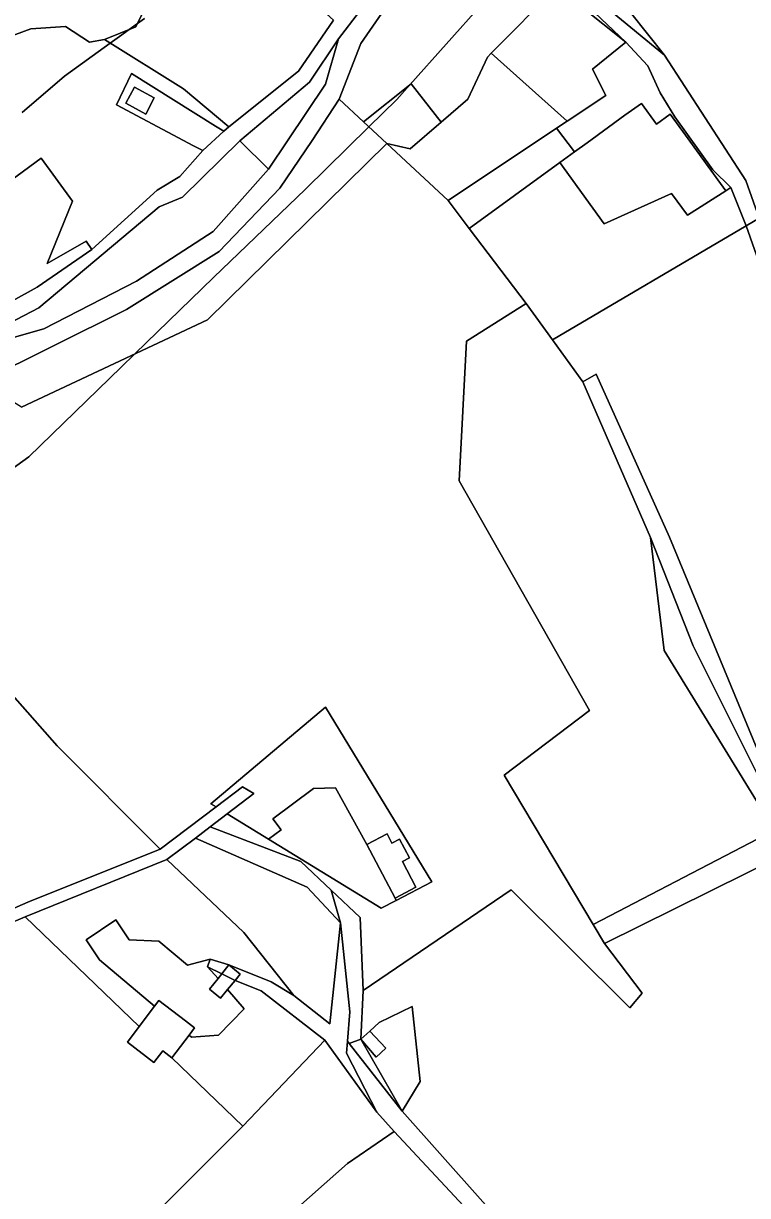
# Model space of a CAD drawing. Extents: x -477304 to -465429, y -1159113 to -1149210.
# Drawn here: x -472097.2 to -471923.8, y -1155932.9 to -1155652.4 of the extents above; entities that cross this region are included whole.
import ezdxf

# ---------------------------------------------------------------- set-up
doc = ezdxf.new("R2010")
doc.units = 0
for name, color, linetype in [('BPEJ_s', 7, 'Continuous'), ('orna_s', 7, 'Continuous'), ('ostatni_s', 7, 'Continuous'), ('PUPFL_s', 7, 'Continuous'), ('trav_porost_s', 7, 'Continuous'), ('voda_s', 7, 'Continuous')]:
    doc.layers.add(name, color=color, linetype=linetype)

msp = doc.modelspace()

# ---------------------------------------------------------------- linework, layer by layer
at = {"layer": 'BPEJ_s'}
for points in [[(-471987.3, -1155647.63), (-472004.72, -1155667.12), (-472007.83, -1155670.6), (-472014.47, -1155677.12), (-472029.65, -1155692.04), (-472051.72, -1155713.21), (-472070.55, -1155731.49), (-472073.8, -1155734.65), (-472095.87, -1155756.08), (-472103.15, -1155761.33)], [(-472103.15, -1155761.33), (-472095.87, -1155756.08), (-472073.8, -1155734.65), (-472070.55, -1155731.49), (-472051.72, -1155713.21), (-472029.65, -1155692.04), (-472014.47, -1155677.12), (-472007.83, -1155670.6), (-472004.72, -1155667.12), (-471987.3, -1155647.63)], [(-472097.53, -1155673.71), (-472087.33, -1155665), (-472076.43, -1155657.12), (-472074.2, -1155655.52), (-472071.89, -1155653.85), (-472069.91, -1155652.42), (-472068.21, -1155651.19)], [(-472068.21, -1155651.19), (-472069.91, -1155652.42), (-472071.89, -1155653.85), (-472074.2, -1155655.52), (-472076.43, -1155657.12), (-472087.33, -1155665), (-472097.53, -1155673.71)]]:
    msp.add_lwpolyline(points, dxfattribs=at)
at = {"layer": 'orna_s'}
for points in [[(-472010.17, -1155681.12), (-472004.58, -1155682.39), (-471997.22, -1155676.06), (-471990.8, -1155670.54), (-471986.08, -1155660.46), (-471985.18, -1155659.55), (-471966.99, -1155675.78), (-471969.54, -1155677.48), (-471995.5, -1155694.78)], [(-471965.23, -1155683.14), (-471968.76, -1155685.7), (-471990.46, -1155701.45), (-471995.5, -1155694.78), (-471969.54, -1155677.48)], [(-471963.29, -1155738.18), (-471970.56, -1155728.13), (-471924.18, -1155700.87), (-471905.34, -1155754.27), (-471881.66, -1155796.67), (-471873.39, -1155815.2), (-471917.17, -1155836.7), (-471942.48, -1155775.33), (-471960.1, -1155736.37)]]:
    msp.add_lwpolyline(points, close=True, dxfattribs=at)
at = {"layer": 'ostatni_s'}
for points in [[(-471943.72, -1155660.03), (-471924.24, -1155689.99), (-471921.07, -1155699.04), (-471924.18, -1155700.87), (-471927.8, -1155691.67), (-471932.16, -1155687.43), (-471941.21, -1155674.75), (-471944.74, -1155669), (-471947.72, -1155662.57), (-471952.94, -1155656.89), (-471967.93, -1155642.72), (-471972.26, -1155641.2), (-471983.88, -1155640.49), (-471989.76, -1155642.15), (-472000.47, -1155634.07), (-471999.11, -1155632.04), (-471994.85, -1155633.42), (-471982.5, -1155637.43), (-471968.73, -1155639.36)], [(-471968.73, -1155639.36), (-471982.5, -1155637.43), (-471963.05, -1155635.71), (-471960.02, -1155639.53), (-471943.72, -1155660.03)], [(-472049.25, -1155678.22), (-472051.2, -1155677.02), (-472071.31, -1155664.35), (-472074.9, -1155671.87), (-472056.49, -1155681.67), (-472054.22, -1155682.85), (-472059.76, -1155689.07), (-472065.2, -1155692.33), (-472080.8, -1155706.5), (-472082.16, -1155704.52), (-472091.55, -1155709.88), (-472085.42, -1155694.95), (-472092.94, -1155684.66), (-472100.22, -1155689.98), (-472110.6, -1155675.95), (-472107, -1155673.32), (-472110.18, -1155659.12), (-472095.4, -1155653.69), (-472087.09, -1155653.16), (-472081.38, -1155656.91), (-472077.81, -1155656.26), (-472058.91, -1155668.07), (-472048.03, -1155677.17)], [(-472111.96, -1155676.94), (-472110.6, -1155675.95), (-472100.22, -1155689.98), (-472092.94, -1155684.66), (-472085.42, -1155694.95), (-472091.55, -1155709.88), (-472082.16, -1155704.52), (-472080.8, -1155706.5), (-472093.88, -1155715.53), (-472111.69, -1155725.36), (-472126.23, -1155730.92), (-472149.67, -1155748.74), (-472185.21, -1155700.68), (-472138.84, -1155679.93), (-472147.57, -1155663.47), (-472143.88, -1155662), (-472138.6, -1155672.88), (-472122.06, -1155676.76)], [(-472056.49, -1155681.67), (-472074.9, -1155671.87), (-472071.31, -1155664.35), (-472051.2, -1155677.02), (-472049.25, -1155678.22), (-472054.22, -1155682.85)], [(-472015.74, -1155675.94), (-472004.39, -1155666.86), (-471997.22, -1155676.06), (-472004.58, -1155682.39), (-472010.17, -1155681.12)], [(-472072.67, -1155671.51), (-472070.62, -1155667.66), (-472065.87, -1155670.2), (-472067.91, -1155674.12)], [(-472067.91, -1155674.12), (-472065.87, -1155670.2), (-472070.62, -1155667.66), (-472072.67, -1155671.51)], [(-471942.03, -1155693.09), (-471958.14, -1155700.36), (-471960.87, -1155696.59), (-471968.76, -1155685.7), (-471965.23, -1155683.14), (-471962.23, -1155680.96), (-471953.17, -1155674.38), (-471949.25, -1155671.53), (-471945.64, -1155676.5), (-471942.35, -1155674.11), (-471938.69, -1155679.16), (-471933.22, -1155686.68), (-471929.03, -1155692.45), (-471938.24, -1155698.29)], [(-472070.16, -1155714.09), (-472092.32, -1155725.49), (-472126.99, -1155735.26), (-472109.78, -1155728.91), (-472093.52, -1155720.48), (-472064.69, -1155696.26), (-472059.15, -1155693.98), (-472045.4, -1155680.52), (-472038.49, -1155687.31), (-472051.81, -1155702.18)], [(-471960.1, -1155736.37), (-471942.48, -1155775.33), (-471917.17, -1155836.7), (-471907.04, -1155860.8), (-471936.85, -1155801.34), (-471947.03, -1155775.42), (-471963.29, -1155738.18)], [(-472024.86, -1155816.02), (-471999.39, -1155857.81), (-472007.94, -1155862.25), (-472008.23, -1155861.7), (-472003.22, -1155859.08), (-472006.43, -1155852.93), (-472004.8, -1155852.08), (-472007.13, -1155847.62), (-472008.97, -1155848.58), (-472010.14, -1155846.33), (-472014.95, -1155848.85), (-472022.46, -1155835.35), (-472027.74, -1155835.5), (-472037.45, -1155842.76), (-472035.51, -1155845.35), (-472038.52, -1155847.6), (-472048.38, -1155841.55), (-472042, -1155836.67), (-472044.72, -1155835.05), (-472051.09, -1155839.87), (-472052.34, -1155839.11)], [(-472029.24, -1155859.07), (-472056, -1155847.38), (-472052.45, -1155844.66), (-472030.78, -1155852.96), (-472023.52, -1155859.8), (-472021.26, -1155867.64)], [(-472003.22, -1155859.08), (-472008.23, -1155861.7), (-472014.95, -1155848.85), (-472010.14, -1155846.33), (-472008.97, -1155848.58), (-472007.13, -1155847.62), (-472004.8, -1155852.08), (-472006.43, -1155852.93)], [(-472015.89, -1155883.79), (-472016.38, -1155895.48), (-472019.23, -1155896.46), (-472019.63, -1155895.94), (-472019.02, -1155888.94), (-472021.26, -1155867.64), (-472023.52, -1155859.8), (-472016.59, -1155866.36)], [(-472044.33, -1155888.23), (-472050.51, -1155894.47), (-472056.99, -1155894.98), (-472057.55, -1155894.51), (-472056.21, -1155892.76), (-472058.4, -1155891.05), (-472064.79, -1155886.2), (-472065.81, -1155887.55), (-472079, -1155876.45), (-472082.2, -1155871.66), (-472075.11, -1155866.92), (-472071.91, -1155871.71), (-472064.76, -1155872.04), (-472057.88, -1155877.75), (-472052.49, -1155876.34), (-472053.12, -1155878.13), (-472050.61, -1155880.93), (-472052.68, -1155883.48), (-472050.01, -1155885.68), (-472048.32, -1155883.6)], [(-472048.32, -1155883.6), (-472050.01, -1155885.68), (-472052.68, -1155883.48), (-472050.61, -1155880.93), (-472049.7, -1155879.81), (-472046.51, -1155881.38)], [(-472047.98, -1155877.69), (-472045.29, -1155879.88), (-472046.51, -1155881.38), (-472049.7, -1155879.81)], [(-472072.32, -1155896.18), (-472069.48, -1155892.41), (-472065.81, -1155887.55), (-472064.79, -1155886.2), (-472058.4, -1155891.05), (-472056.21, -1155892.76), (-472057.55, -1155894.51), (-472061.68, -1155899.91), (-472063.84, -1155898.22), (-472065.97, -1155901.02)], [(-472012.01, -1155891.47), (-472004.14, -1155887.66), (-472002.19, -1155905.57), (-472006.55, -1155912.71), (-472016.38, -1155895.48), (-472012.71, -1155899.73), (-472010.43, -1155897.64), (-472014.22, -1155893.5)], [(-472012.71, -1155899.73), (-472016.38, -1155895.48), (-472014.22, -1155893.5), (-472010.43, -1155897.64)], [(-472019.23, -1155896.46), (-472016.38, -1155895.48), (-472006.55, -1155912.71)]]:
    msp.add_lwpolyline(points, close=True, dxfattribs=at)
for points in [[(-472016.74, -1155649.59), (-472021.75, -1155656.1), (-472028.7, -1155666.48), (-472045.4, -1155680.52), (-472059.15, -1155693.98), (-472064.69, -1155696.26), (-472093.52, -1155720.48), (-472109.78, -1155728.91), (-472126.99, -1155735.26), (-472139.06, -1155744.62), (-472153.29, -1155755.99), (-472157.98, -1155760.32), (-472161.57, -1155763.07), (-472170.25, -1155768.53), (-472189.01, -1155774.49), (-472201.29, -1155778.39), (-472213.74, -1155792.22), (-472226.05, -1155816.85), (-472243.43, -1155869.3), (-472244.72, -1155885.81), (-472254.86, -1155912.32), (-472256.28, -1155938.96)], [(-472111.69, -1155725.36), (-472093.88, -1155715.53), (-472080.8, -1155706.5), (-472065.2, -1155692.33), (-472059.76, -1155689.07), (-472054.22, -1155682.85), (-472049.25, -1155678.22), (-472048.03, -1155677.17), (-472031.37, -1155663.79), (-472022.99, -1155651.66)], [(-472133.91, -1155879.19), (-472096.12, -1155862.68), (-472064.49, -1155850.01), (-472051.09, -1155839.87), (-472044.72, -1155835.05), (-472042, -1155836.67), (-472048.38, -1155841.55), (-472052.45, -1155844.66), (-472056, -1155847.38), (-472062.86, -1155852.44), (-472096.76, -1155866.17), (-472116.32, -1155874.5)], [(-471901.97, -1156005.77), (-471937.31, -1155990.65), (-471959.69, -1155969.8), (-472008.42, -1155917.51), (-472012.62, -1155912.92), (-472019.88, -1155898.78), (-472019.63, -1155895.94), (-472019.23, -1155896.46), (-472006.55, -1155912.71), (-471958.88, -1155966.17), (-471934.15, -1155988.39), (-471898.9, -1156003.72)]]:
    msp.add_lwpolyline(points, dxfattribs=at)
at = {"layer": 'PUPFL_s'}
msp.add_lwpolyline([(-472053.12, -1155723.31), (-472097.64, -1155744.21), (-472107.43, -1155738.17), (-472072.5, -1155720.84), (-472050.3, -1155706.95), (-472035.78, -1155691.85), (-472028.08, -1155680.4), (-472021.59, -1155670.5), (-472015.74, -1155675.94), (-472010.17, -1155681.12)], close=True, dxfattribs=at)
at = {"layer": 'trav_porost_s'}
for points in [[(-471859.76, -1155700.11), (-471870.33, -1155705.64), (-471878.8, -1155713.38), (-471860.1, -1155746.65), (-471895.47, -1155764.33), (-471902.27, -1155752.41), (-471921.07, -1155699.04), (-471924.24, -1155689.99), (-471943.72, -1155660.03), (-471960.02, -1155639.53), (-471954.16, -1155636.38), (-471951.2, -1155634.78), (-471907.71, -1155600.3), (-471882.13, -1155630.97), (-471869.24, -1155640.55), (-471861.67, -1155670.03), (-471858.42, -1155683.15)], [(-472062.76, -1155638.04), (-472057.91, -1155633.21), (-472054.52, -1155633.37), (-472050.81, -1155626), (-472028.87, -1155646.24), (-472022.99, -1155651.66), (-472031.37, -1155663.79), (-472048.03, -1155677.17), (-472058.91, -1155668.07), (-472077.81, -1155656.26), (-472070.3, -1155653.2)], [(-471985.18, -1155659.55), (-471986.08, -1155660.46), (-471990.8, -1155670.54), (-471997.22, -1155676.06), (-472004.39, -1155666.86), (-472015.74, -1155675.94), (-472021.59, -1155670.5), (-472016.38, -1155657.19), (-472000.47, -1155634.07), (-471989.76, -1155642.15), (-471983.88, -1155640.49), (-471972.26, -1155641.2), (-471967.93, -1155642.72), (-471952.94, -1155656.89), (-471969.52, -1155643.65)], [(-471960.91, -1155663.38), (-471957.74, -1155669.62), (-471966.99, -1155675.78), (-471985.18, -1155659.55), (-471969.52, -1155643.65), (-471952.94, -1155656.89)], [(-472038.49, -1155687.31), (-472045.4, -1155680.52), (-472028.7, -1155666.48), (-472021.75, -1155656.1), (-472024.91, -1155666.96)], [(-471947.72, -1155662.57), (-471944.74, -1155669), (-471941.21, -1155674.75), (-471932.16, -1155687.43), (-471927.8, -1155691.67), (-471929.03, -1155692.45), (-471933.22, -1155686.68), (-471938.69, -1155679.16), (-471942.35, -1155674.11), (-471945.64, -1155676.5), (-471949.25, -1155671.53), (-471953.17, -1155674.38), (-471962.23, -1155680.96), (-471965.23, -1155683.14), (-471969.54, -1155677.48), (-471966.99, -1155675.78), (-471957.74, -1155669.62), (-471960.91, -1155663.38), (-471952.94, -1155656.89)], [(-471976.83, -1155719.46), (-471990.46, -1155701.45), (-471968.76, -1155685.7), (-471960.87, -1155696.59), (-471958.14, -1155700.36), (-471942.03, -1155693.09), (-471938.24, -1155698.29), (-471929.03, -1155692.45), (-471927.8, -1155691.67), (-471924.18, -1155700.87), (-471970.56, -1155728.13)], [(-471902.27, -1155752.41), (-471895.47, -1155764.33), (-471862.77, -1155823.09), (-471824.9, -1155847.82), (-471739.9, -1155909.54), (-471742.47, -1155916.43), (-471827.84, -1155849.34), (-471868.73, -1155825.49), (-471873.39, -1155815.2), (-471881.66, -1155796.67), (-471905.34, -1155754.27), (-471924.18, -1155700.87), (-471921.07, -1155699.04)], [(-471947.03, -1155775.42), (-471943.81, -1155802.47), (-471917.41, -1155845.44), (-471960.8, -1155867.99), (-471982.06, -1155832.27), (-471961.7, -1155816.8), (-471992.89, -1155761.88), (-471991.08, -1155728.41), (-471976.83, -1155719.46), (-471970.56, -1155728.13), (-471963.29, -1155738.18)], [(-471907.04, -1155860.8), (-471878.26, -1155904.22), (-471887.48, -1155901.43), (-471912.93, -1155860.81), (-471915.71, -1155851.55), (-471958.1, -1155872.53), (-471960.8, -1155867.99), (-471917.41, -1155845.44), (-471943.81, -1155802.47), (-471947.03, -1155775.42), (-471936.85, -1155801.34)], [(-472148.57, -1155808.44), (-472141.29, -1155797.74), (-472127.06, -1155782.39), (-472122.44, -1155787.61), (-472089.1, -1155825.26), (-472064.49, -1155850.01), (-472096.12, -1155862.68), (-472133.91, -1155879.19), (-472146.97, -1155887.32), (-472169.51, -1155903.56), (-472176.81, -1155909.7), (-472197.03, -1155923.69), (-472214.46, -1155921.72), (-472205.76, -1155900.98), (-472197.96, -1155882.39), (-472179.28, -1155837.86), (-472176.51, -1155831.27), (-472169.69, -1155835.75)], [(-472007.94, -1155862.25), (-472011.55, -1155864.13), (-472038.52, -1155847.6), (-472035.51, -1155845.35), (-472037.45, -1155842.76), (-472027.74, -1155835.5), (-472022.46, -1155835.35), (-472014.95, -1155848.85), (-472008.23, -1155861.7)], [(-472032.49, -1155885.02), (-472044.39, -1155869.93), (-472062.86, -1155852.44), (-472056, -1155847.38), (-472029.24, -1155859.07), (-472021.26, -1155867.64), (-472023.84, -1155891.82)], [(-472062.86, -1155852.44), (-472044.39, -1155869.93), (-472032.49, -1155885.02), (-472037.91, -1155881.75), (-472047.98, -1155877.69), (-472052.49, -1155876.34), (-472057.88, -1155877.75), (-472064.76, -1155872.04), (-472071.91, -1155871.71), (-472075.11, -1155866.92), (-472082.2, -1155871.66), (-472079, -1155876.45), (-472065.81, -1155887.55), (-472069.48, -1155892.41), (-472096.76, -1155866.17)], [(-472116.32, -1155874.5), (-472096.76, -1155866.17), (-472069.48, -1155892.41), (-472072.32, -1155896.18), (-472065.97, -1155901.02), (-472063.84, -1155898.22), (-472061.68, -1155899.91), (-472044.65, -1155916.29), (-472084.24, -1155955.95), (-472106.14, -1155980.83), (-472109.51, -1155983.46), (-472111.2, -1155984.77), (-472146.8, -1155964), (-472145.85, -1155962.24), (-472102.69, -1155881.82)], [(-472023.84, -1155891.82), (-472021.26, -1155867.64), (-472019.02, -1155888.94), (-472019.63, -1155895.94), (-472019.88, -1155898.78), (-472012.62, -1155912.92), (-472025.06, -1155895.73), (-472040.27, -1155883.89), (-472046.51, -1155881.38), (-472045.29, -1155879.88), (-472047.98, -1155877.69), (-472037.91, -1155881.75), (-472032.49, -1155885.02)], [(-472052.49, -1155876.34), (-472047.98, -1155877.69), (-472049.7, -1155879.81), (-472053.12, -1155878.13)], [(-472053.12, -1155878.13), (-472049.7, -1155879.81), (-472050.61, -1155880.93)], [(-472044.33, -1155888.23), (-472048.32, -1155883.6), (-472046.51, -1155881.38), (-472040.27, -1155883.89), (-472025.06, -1155895.73), (-472044.65, -1155916.29), (-472061.68, -1155899.91), (-472057.55, -1155894.51), (-472056.99, -1155894.98), (-472050.51, -1155894.47)], [(-472044.65, -1155916.29), (-472025.06, -1155895.73), (-472012.62, -1155912.92), (-472008.42, -1155917.51), (-472019.57, -1155925.23), (-472046.19, -1155948.7), (-472081.66, -1155994.53), (-472106.14, -1155980.83), (-472084.24, -1155955.95)]]:
    msp.add_lwpolyline(points, close=True, dxfattribs=at)
for points in [[(-472062.76, -1155638.04), (-472070.3, -1155653.2), (-472077.81, -1155656.26), (-472081.38, -1155656.91), (-472087.09, -1155653.16), (-472095.4, -1155653.69), (-472110.18, -1155659.12), (-472110.74, -1155656.37), (-472128.63, -1155659.51), (-472137.32, -1155659.34), (-472146.39, -1155646.68)], [(-472097.64, -1155744.21), (-472053.12, -1155723.31), (-472010.17, -1155681.12), (-471995.5, -1155694.78), (-471990.46, -1155701.45), (-471976.83, -1155719.46), (-471991.08, -1155728.41), (-471992.89, -1155761.88), (-471961.7, -1155816.8), (-471982.06, -1155832.27), (-471960.8, -1155867.99), (-471958.1, -1155872.53), (-471949.06, -1155884.46), (-471951.98, -1155887.94), (-471980.46, -1155859.71), (-472015.89, -1155883.79), (-472016.59, -1155866.36), (-472023.52, -1155859.8), (-472030.78, -1155852.96), (-472052.45, -1155844.66), (-472048.38, -1155841.55), (-472038.52, -1155847.6), (-472011.55, -1155864.13), (-472007.94, -1155862.25), (-471999.39, -1155857.81), (-472024.86, -1155816.02), (-472052.34, -1155839.11), (-472051.09, -1155839.87), (-472064.49, -1155850.01), (-472089.1, -1155825.26), (-472122.44, -1155787.61)], [(-471898.9, -1156003.72), (-471934.15, -1155988.39), (-471958.88, -1155966.17), (-472006.55, -1155912.71), (-472002.19, -1155905.57), (-472004.14, -1155887.66), (-472012.01, -1155891.47), (-472014.22, -1155893.5), (-472016.38, -1155895.48), (-472015.89, -1155883.79), (-471980.46, -1155859.71), (-471951.98, -1155887.94), (-471949.06, -1155884.46), (-471958.1, -1155872.53), (-471915.71, -1155851.55)], [(-471885.62, -1156112.71), (-471938.55, -1156098.41), (-471958.37, -1156094.35), (-471996.21, -1156058.07), (-472055.48, -1156017.08), (-472111.2, -1155984.77), (-472109.51, -1155983.46), (-472106.14, -1155980.83), (-472081.66, -1155994.53), (-472046.19, -1155948.7), (-472019.57, -1155925.23), (-472008.42, -1155917.51), (-471959.69, -1155969.8), (-471937.31, -1155990.65), (-471901.97, -1156005.77)]]:
    msp.add_lwpolyline(points, dxfattribs=at)
at = {"layer": 'voda_s'}
for points in [[(-472000.47, -1155634.07), (-472016.38, -1155657.19), (-472021.59, -1155670.5), (-472028.08, -1155680.4), (-472035.78, -1155691.85), (-472050.3, -1155706.95), (-472072.5, -1155720.84), (-472107.43, -1155738.17)], [(-472256.28, -1155938.96), (-472254.86, -1155912.32), (-472244.72, -1155885.81), (-472240.63, -1155870.92), (-472228.86, -1155835.99), (-472217.75, -1155808.02), (-472213.74, -1155792.22), (-472201.29, -1155778.39), (-472189.01, -1155774.49), (-472188.46, -1155777.28), (-472177.19, -1155777.95), (-472145.64, -1155767.83), (-472139.06, -1155744.62), (-472126.99, -1155735.26), (-472092.32, -1155725.49), (-472070.16, -1155714.09), (-472051.81, -1155702.18), (-472038.49, -1155687.31), (-472024.91, -1155666.96), (-472021.75, -1155656.1), (-472016.74, -1155649.59)]]:
    msp.add_lwpolyline(points, dxfattribs=at)

doc.saveas('drawing.dxf')
